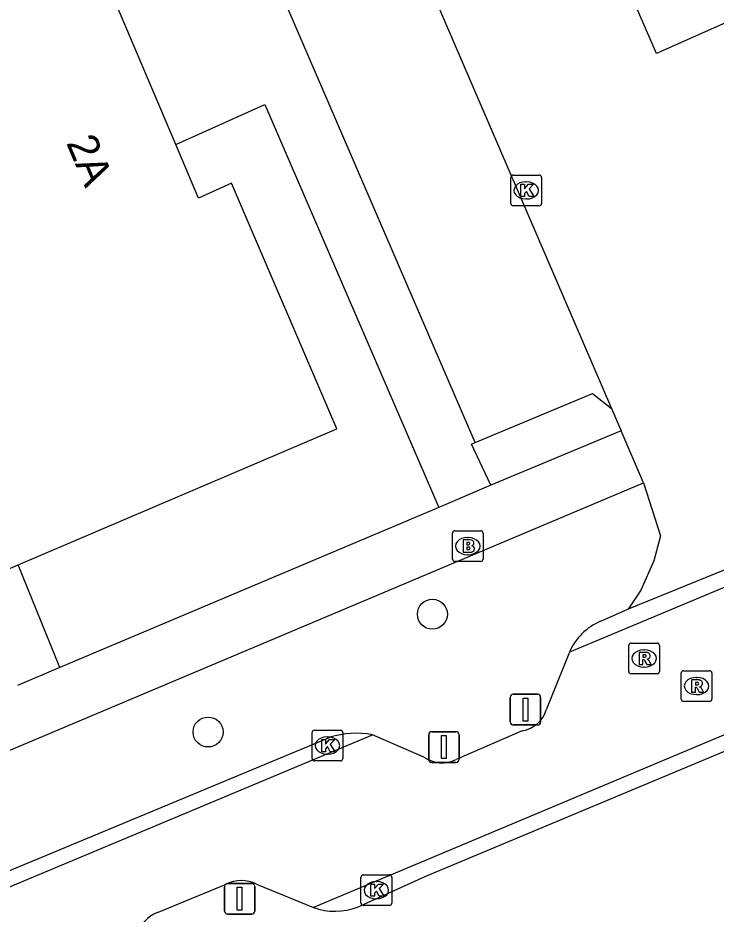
# Model space of a CAD drawing. Extents: x 162675 to 163482, y 379761 to 381227.
# Drawn here: x 163037.39 to 163060.17, y 380790.32 to 380819.57 of the extents above; entities that cross this region are included whole.
import ezdxf

# ---------------------------------------------------------------- set-up
doc = ezdxf.new("R2010")
doc.units = 0
for name, color, linetype in [('IMGEO_Afsluitpaal', 7, 'Continuous'), ('IMGEO_Boom', 7, 'Continuous'), ('IMGEO_Brandkraan', 7, 'Continuous'), ('IMGEO_Groenvoorziening', 7, 'Continuous'), ('IMGEO_Kolk', 7, 'Continuous'), ('IMGEO_Pand', 7, 'Continuous'), ('IMGEO_Pand_nummerreeks', 7, 'Continuous'), ('IMGEO_Parkeervlak_open', 7, 'Continuous'), ('IMGEO_Rijbaan_lokaal_gesloten', 7, 'Continuous'), ('IMGEO_Rijbaan_lokaal_open', 7, 'Continuous'), ('IMGEO_Rioolput', 7, 'Continuous'), ('IMGEO_Voetpad_open', 7, 'Continuous')]:
    doc.layers.add(name, color=color, linetype=linetype)

msp = doc.modelspace()

# ---------------------------------------------------------------- linework, layer by layer
at = {"layer": 'IMGEO_Afsluitpaal'}
for p, q in [((163053.456, 380796.596), (163053.456, 380797.396)), ((163053.456, 380797.396), (163053.456, 380796.596)), ((163053.556, 380797.496), (163054.346, 380797.496)), ((163054.346, 380797.496), (163053.556, 380797.496)), ((163054.446, 380797.396), (163054.446, 380796.596)), ((163054.446, 380796.596), (163054.446, 380797.396)), ((163054.346, 380796.496), (163053.556, 380796.496)), ((163053.556, 380796.496), (163054.346, 380796.496)), ((163050.794, 380795.375), (163050.794, 380796.175)), ((163050.794, 380796.175), (163050.794, 380795.375)), ((163050.894, 380796.275), (163051.684, 380796.275)), ((163051.684, 380796.275), (163050.894, 380796.275)), ((163051.784, 380796.175), (163051.784, 380795.375)), ((163051.784, 380795.375), (163051.784, 380796.175)), ((163051.684, 380795.275), (163050.894, 380795.275)), ((163050.894, 380795.275), (163051.684, 380795.275)), ((163044.131, 380790.424), (163044.131, 380791.224)), ((163044.131, 380791.224), (163044.131, 380790.424)), ((163044.231, 380791.324), (163045.021, 380791.324)), ((163045.021, 380791.324), (163044.231, 380791.324)), ((163045.121, 380791.224), (163045.121, 380790.424)), ((163045.121, 380790.424), (163045.121, 380791.224)), ((163045.021, 380790.324), (163044.231, 380790.324)), ((163044.231, 380790.324), (163045.021, 380790.324))]:
    msp.add_line(p, q, dxfattribs=at)
for points in [[(163053.876, 380797.371), (163054.026, 380797.371), (163054.026, 380796.621), (163053.876, 380796.621), (163053.876, 380797.371)], [(163051.214, 380796.15), (163051.364, 380796.15), (163051.364, 380795.4), (163051.214, 380795.4), (163051.214, 380796.15)], [(163044.551, 380791.199), (163044.701, 380791.199), (163044.701, 380790.449), (163044.551, 380790.449), (163044.551, 380791.199)]]:
    msp.add_lwpolyline(points, dxfattribs=at)
for centre, start, end in [((163053.556, 380797.396), 90, 180), ((163053.556, 380797.396), 90, 180), ((163054.346, 380797.396), 0, 90), ((163054.346, 380797.396), 360, 90), ((163053.556, 380796.596), 180, 270), ((163053.556, 380796.596), 180, 270), ((163054.346, 380796.596), 270, 0), ((163054.346, 380796.596), 270, 0), ((163050.894, 380796.175), 90, 180), ((163050.894, 380796.175), 90, 180), ((163051.684, 380796.175), 0, 90), ((163051.684, 380796.175), 360, 90), ((163050.894, 380795.375), 180, 270), ((163050.894, 380795.375), 180, 270), ((163051.684, 380795.375), 270, 0), ((163051.684, 380795.375), 270, 0), ((163044.231, 380791.224), 90, 180), ((163044.231, 380791.224), 90, 180), ((163045.021, 380791.224), 0, 90), ((163045.021, 380791.224), 360, 90), ((163044.231, 380790.424), 180, 270), ((163044.231, 380790.424), 180, 270), ((163045.021, 380790.424), 270, 0), ((163045.021, 380790.424), 270, 0)]:
    msp.add_arc(centre, 0.1, start, end, dxfattribs=at)
at = {"layer": 'IMGEO_Boom'}
for centre in [(163050.915, 380800.11), (163043.597, 380796.266)]:
    msp.add_circle(centre, 0.489, dxfattribs=at)
at = {"layer": 'IMGEO_Brandkraan'}
for p, q in [((163051.571, 380801.907), (163051.571, 380802.759)), ((163051.646, 380802.833), (163052.498, 380802.833)), ((163052.059, 380802.613), (163052.084, 380802.613)), ((163052.572, 380802.759), (163052.572, 380801.907)), ((163052.082, 380802.053), (163052.057, 380802.053)), ((163052.498, 380801.833), (163051.646, 380801.833))]:
    msp.add_line(p, q, dxfattribs=at)
for points in [[(163051.571, 380801.907), (163051.571, 380802.759)], [(163051.646, 380802.833), (163052.498, 380802.833)], [(163052.572, 380802.759), (163052.572, 380801.907)], [(163051.919, 380802.533), (163051.919, 380802.133), (163052.132, 380802.133)], [(163052.15, 380802.533), (163051.919, 380802.533)], [(163052.098, 380802.452), (163052.044, 380802.452), (163052.044, 380802.376)], [(163052.044, 380802.376), (163052.097, 380802.376)], [(163052.106, 380802.3), (163052.044, 380802.3), (163052.044, 380802.219)], [(163052.044, 380802.219), (163052.106, 380802.219)], [(163052.498, 380801.833), (163051.646, 380801.833)]]:
    msp.add_lwpolyline(points, dxfattribs=at)
for centre, radius, start, end in [((163051.648, 380802.757), 0.0765, 91.552, 178.448), ((163051.648, 380802.757), 0.0765, 91.552, 178.448), ((163052.496, 380802.757), 0.0765, 1.552, 88.448), ((163052.496, 380802.757), 0.0765, 1.552, 88.448), ((163052.099, 380802.414), 0.0379, 267.8285, 90.9355), ((163052.107, 380802.259), 0.0404, 269.8759, 90.5077), ((163052.154, 380802.388), 0.145, 59.4692, 91.5367), ((163052.179, 380802.435), 0.0922, 285.5137, 58.1501), ((163052.184, 380802.243), 0.105, 301.3115, 78.989), ((163052.138, 380802.384), 0.251, 268.6676, 293.5347), ((163051.648, 380801.909), 0.0765, 181.552, 268.448), ((163051.648, 380801.909), 0.0765, 181.552, 268.448), ((163052.496, 380801.909), 0.0765, 271.552, 358.448), ((163052.496, 380801.909), 0.0765, 271.552, 358.448)]:
    msp.add_arc(centre, radius, start, end, dxfattribs=at)
for centre, major_axis, ratio, start_param, end_param in [((163052.058, 380802.333), (-0.387, 0.002), 0.722429, 4.712389, 7.853982), ((163052.083, 380802.333), (-0.39, 0.002), 0.717154, 1.570796, 4.712389)]:
    msp.add_ellipse(centre, major_axis=major_axis, ratio=ratio, start_param=start_param, end_param=end_param, dxfattribs=at)
at = {"layer": 'IMGEO_Groenvoorziening'}
msp.add_lwpolyline([(163038.763, 380798.374), (163037.405, 380801.72)], dxfattribs=at)
at = {"layer": 'IMGEO_Kolk'}
for p, q in [((163053.476, 380813.515), (163053.476, 380814.367)), ((163053.551, 380814.441), (163054.403, 380814.441)), ((163054.477, 380814.367), (163054.477, 380813.515)), ((163053.964, 380814.221), (163053.989, 380814.221)), ((163054.403, 380813.441), (163053.551, 380813.441)), ((163053.987, 380813.661), (163053.962, 380813.661)), ((163046.989, 380795.398), (163046.989, 380796.25)), ((163047.064, 380796.324), (163047.916, 380796.324)), ((163047.99, 380796.25), (163047.99, 380795.398)), ((163047.477, 380796.104), (163047.502, 380796.104)), ((163047.5, 380795.544), (163047.475, 380795.544)), ((163047.916, 380795.324), (163047.064, 380795.324)), ((163048.586, 380790.68), (163048.586, 380791.532)), ((163048.661, 380791.606), (163049.513, 380791.606)), ((163049.587, 380791.532), (163049.587, 380790.68)), ((163049.074, 380791.386), (163049.099, 380791.386)), ((163049.513, 380790.606), (163048.661, 380790.606)), ((163049.097, 380790.826), (163049.072, 380790.826))]:
    msp.add_line(p, q, dxfattribs=at)
for points in [[(163053.476, 380813.515), (163053.476, 380814.367)], [(163053.551, 380814.441), (163054.403, 380814.441)], [(163054.477, 380814.367), (163054.477, 380813.515)], [(163053.797, 380814.141), (163053.92, 380814.141), (163053.92, 380813.99), (163054.05, 380814.141), (163054.214, 380814.141), (163054.068, 380813.99), (163054.221, 380813.741), (163054.069, 380813.741), (163053.984, 380813.905), (163053.92, 380813.838), (163053.92, 380813.741), (163053.797, 380813.741), (163053.797, 380814.141)], [(163054.403, 380813.441), (163053.551, 380813.441)], [(163046.989, 380795.398), (163046.989, 380796.25)], [(163047.064, 380796.324), (163047.916, 380796.324)], [(163047.99, 380796.25), (163047.99, 380795.398)], [(163047.31, 380796.024), (163047.433, 380796.024), (163047.433, 380795.873), (163047.563, 380796.024), (163047.727, 380796.024), (163047.581, 380795.873), (163047.734, 380795.624), (163047.582, 380795.624), (163047.497, 380795.788), (163047.433, 380795.721), (163047.433, 380795.624), (163047.31, 380795.624), (163047.31, 380796.024)], [(163047.916, 380795.324), (163047.064, 380795.324)], [(163048.586, 380790.68), (163048.586, 380791.532)], [(163048.661, 380791.606), (163049.513, 380791.606)], [(163049.587, 380791.532), (163049.587, 380790.68)], [(163048.907, 380791.306), (163049.03, 380791.306), (163049.03, 380791.155), (163049.16, 380791.306), (163049.324, 380791.306), (163049.178, 380791.155), (163049.331, 380790.906), (163049.179, 380790.906), (163049.094, 380791.07), (163049.03, 380791.003), (163049.03, 380790.906), (163048.907, 380790.906), (163048.907, 380791.306)], [(163049.513, 380790.606), (163048.661, 380790.606)]]:
    msp.add_lwpolyline(points, dxfattribs=at)
for centre, start, end in [((163053.553, 380814.365), 91.552, 178.448), ((163053.553, 380814.365), 91.552, 178.448), ((163054.401, 380814.365), 1.552, 88.448), ((163054.401, 380814.365), 1.552, 88.448), ((163053.553, 380813.517), 181.552, 268.448), ((163053.553, 380813.517), 181.552, 268.448), ((163054.401, 380813.517), 271.552, 358.448), ((163054.401, 380813.517), 271.552, 358.448), ((163047.066, 380796.248), 91.552, 178.448), ((163047.066, 380796.248), 91.552, 178.448), ((163047.914, 380796.248), 1.552, 88.448), ((163047.914, 380796.248), 1.552, 88.448), ((163047.066, 380795.4), 181.552, 268.448), ((163047.066, 380795.4), 181.552, 268.448), ((163047.914, 380795.4), 271.552, 358.448), ((163047.914, 380795.4), 271.552, 358.448), ((163048.663, 380791.53), 91.552, 178.448), ((163048.663, 380791.53), 91.552, 178.448), ((163049.511, 380791.53), 1.552, 88.448), ((163049.511, 380791.53), 1.552, 88.448), ((163048.663, 380790.682), 181.552, 268.448), ((163048.663, 380790.682), 181.552, 268.448), ((163049.511, 380790.682), 271.552, 358.448), ((163049.511, 380790.682), 271.552, 358.448)]:
    msp.add_arc(centre, 0.0765, start, end, dxfattribs=at)
for centre, major_axis, ratio, start_param, end_param in [((163053.963, 380813.941), (-0.387, 0.002), 0.722429, 4.712389, 7.853982), ((163053.988, 380813.941), (-0.39, 0.002), 0.717154, 1.570796, 4.712389), ((163047.476, 380795.824), (-0.387, 0.002), 0.722429, 4.712389, 7.853982), ((163047.501, 380795.824), (-0.39, 0.002), 0.717154, 1.570796, 4.712389), ((163049.073, 380791.106), (-0.387, 0.002), 0.722429, 4.712389, 7.853982), ((163049.098, 380791.106), (-0.39, 0.002), 0.717154, 1.570796, 4.712389)]:
    msp.add_ellipse(centre, major_axis=major_axis, ratio=ratio, start_param=start_param, end_param=end_param, dxfattribs=at)
at = {"layer": 'IMGEO_Pand'}
for points in [[(163038.137, 380825.845), (163026.617, 380820.979), (163031.026, 380810.608), (163032.089, 380811.072), (163036.271, 380801.235), (163037.405, 380801.72)], [(163042.545, 380815.438), (163040.177, 380821.028)], [(163037.405, 380801.72), (163047.8, 380806.162), (163044.357, 380814.175), (163043.285, 380813.691), (163042.545, 380815.438)]]:
    msp.add_lwpolyline(points, dxfattribs=at)
at = {"layer": 'IMGEO_Parkeervlak_open'}
msp.add_lwpolyline([(163052.311, 380805.712), (163056.138, 380807.308), (163056.763, 380806.829)], dxfattribs=at)
at = {"layer": 'IMGEO_Rijbaan_lokaal_gesloten'}
for points in [[(163082.46, 380810.212), (163056.639, 380799.397), (163055.384, 380798.871)], [(163084.178, 380806.144), (163047.036, 380790.535)], [(163055.384, 380798.871), (163054.628, 380796.992)], [(163024.884, 380786.092), (163048.961, 380796.178)], [(163050.638, 380795.45), (163048.961, 380796.178)], [(163053.848, 380796.309), (163051.686, 380795.364)], [(163041.941, 380790.381), (163044.183, 380791.3)], [(163045.18, 380791.303), (163047.036, 380790.535)]]:
    msp.add_lwpolyline(points, dxfattribs=at)
for centre, radius, start, end in [((163053.703, 380797.262), 0.964, 278.6715, 343.742), ((163051.235, 380796.303), 1.041, 234.9779, 295.6397), ((163044.684, 380790.321), 1.1, 63.2113, 117.1335), ((163042.452, 380789.235), 1.255, 114.0528, 160.305)]:
    msp.add_arc(centre, radius, start, end, dxfattribs=at)
at = {"layer": 'IMGEO_Rijbaan_lokaal_open'}
for points in [[(163062.677, 380820.399), (163058.226, 380818.404), (163051.902, 380832.986), (163048.567, 380840.674)], [(163046.102, 380831.582), (163056.763, 380806.829)], [(163048.473, 380790.555), (163050.701, 380791.564), (163068.745, 380799.107), (163083.113, 380805.114), (163084.311, 380805.649), (163084.294, 380805.828), (163086.729, 380806.834)], [(163056.763, 380806.829), (163057.075, 380806.099)], [(163057.8, 380804.399), (163057.075, 380806.099)], [(163057.8, 380804.399), (163058.362, 380802.673), (163058.138, 380801.852), (163057.721, 380800.899), (163057.298, 380800.27)], [(163066.12, 380803.87), (163057.298, 380800.27)], [(163057.298, 380800.27), (163056.401, 380799.878)], [(163047.572, 380796.092), (163026.545, 380787.336)]]:
    msp.add_lwpolyline(points, dxfattribs=at)
for centre, radius, start, end in [((163057.144, 380798.111), 1.917, 112.7947, 156.6391), ((163048.435, 380793.407), 2.821, 79.2613, 107.8246), ((163047.728, 380792.45), 2.036, 250.1322, 291.4625)]:
    msp.add_arc(centre, radius, start, end, dxfattribs=at)
at = {"layer": 'IMGEO_Rioolput'}
for p, q in [((163057.322, 380798.24), (163057.322, 380799.092)), ((163057.397, 380799.166), (163058.249, 380799.166)), ((163058.323, 380799.092), (163058.323, 380798.24)), ((163057.81, 380798.946), (163057.835, 380798.946)), ((163057.833, 380798.386), (163057.808, 380798.386)), ((163059.034, 380797.34), (163059.034, 380798.192)), ((163059.109, 380798.266), (163059.961, 380798.266)), ((163060.035, 380798.192), (163060.035, 380797.34)), ((163058.249, 380798.166), (163057.397, 380798.166)), ((163059.522, 380798.046), (163059.547, 380798.046)), ((163059.545, 380797.486), (163059.52, 380797.486)), ((163059.961, 380797.266), (163059.109, 380797.266))]:
    msp.add_line(p, q, dxfattribs=at)
for points in [[(163057.322, 380798.24), (163057.322, 380799.092)], [(163057.397, 380799.166), (163058.249, 380799.166)], [(163058.323, 380799.092), (163058.323, 380798.24)], [(163057.911, 380798.864), (163057.659, 380798.866), (163057.659, 380798.466)], [(163057.837, 380798.785), (163057.783, 380798.785), (163057.783, 380798.704)], [(163057.659, 380798.466), (163057.783, 380798.466), (163057.783, 380798.628), (163057.794, 380798.628)], [(163057.783, 380798.704), (163057.835, 380798.704)], [(163057.841, 380798.599), (163057.912, 380798.466), (163058.052, 380798.466), (163057.987, 380798.592)], [(163059.034, 380797.34), (163059.034, 380798.192)], [(163059.109, 380798.266), (163059.961, 380798.266)], [(163060.035, 380798.192), (163060.035, 380797.34)], [(163058.249, 380798.166), (163057.397, 380798.166)], [(163059.623, 380797.964), (163059.371, 380797.966), (163059.371, 380797.566)], [(163059.549, 380797.885), (163059.495, 380797.885), (163059.495, 380797.804)], [(163059.371, 380797.566), (163059.495, 380797.566), (163059.495, 380797.728), (163059.506, 380797.728)], [(163059.495, 380797.804), (163059.547, 380797.804)], [(163059.553, 380797.699), (163059.624, 380797.566), (163059.764, 380797.566), (163059.699, 380797.692)], [(163059.961, 380797.266), (163059.109, 380797.266)]]:
    msp.add_lwpolyline(points, dxfattribs=at)
for centre, radius, start, end in [((163057.399, 380799.09), 0.0765, 91.552, 178.448), ((163057.399, 380799.09), 0.0765, 91.552, 178.448), ((163058.247, 380799.09), 0.0765, 1.552, 88.448), ((163058.247, 380799.09), 0.0765, 1.552, 88.448), ((163057.843, 380798.689), 0.0964, 77.0061, 93.1865), ((163057.857, 380798.746), 0.0378, 276.6634, 79.6772), ((163057.91, 380798.754), 0.109, 350.3612, 89.416), ((163057.793, 380798.575), 0.0533, 26.0293, 88.6989), ((163057.819, 380798.893), 0.19, 274.7715, 282.9687), ((163057.908, 380798.754), 0.112, 277.5842, 350.9817), ((163057.892, 380798.539), 0.108, 29.5134, 73.7905), ((163057.399, 380798.242), 0.0765, 181.552, 268.448), ((163057.399, 380798.242), 0.0765, 181.552, 268.448), ((163058.247, 380798.242), 0.0765, 271.552, 358.448), ((163058.247, 380798.242), 0.0765, 271.552, 358.448), ((163059.111, 380798.19), 0.0765, 91.552, 178.448), ((163059.111, 380798.19), 0.0765, 91.552, 178.448), ((163059.959, 380798.19), 0.0765, 1.552, 88.448), ((163059.959, 380798.19), 0.0765, 1.552, 88.448), ((163059.555, 380797.789), 0.0964, 77.0061, 93.1865), ((163059.569, 380797.846), 0.0378, 276.6634, 79.6772), ((163059.622, 380797.854), 0.109, 350.3612, 89.416), ((163059.505, 380797.675), 0.0533, 26.0293, 88.6989), ((163059.531, 380797.993), 0.19, 274.7715, 282.9687), ((163059.62, 380797.854), 0.112, 277.5842, 350.9817), ((163059.604, 380797.639), 0.108, 29.5134, 73.7905), ((163059.111, 380797.342), 0.0765, 181.552, 268.448), ((163059.111, 380797.342), 0.0765, 181.552, 268.448), ((163059.959, 380797.342), 0.0765, 271.552, 358.448), ((163059.959, 380797.342), 0.0765, 271.552, 358.448)]:
    msp.add_arc(centre, radius, start, end, dxfattribs=at)
for centre, major_axis, ratio, start_param, end_param in [((163057.809, 380798.666), (-0.387, 0.002), 0.722429, 4.712389, 7.853982), ((163057.834, 380798.666), (-0.39, 0.002), 0.717154, 1.570796, 4.712389), ((163059.521, 380797.766), (-0.387, 0.002), 0.722429, 4.712389, 7.853982), ((163059.546, 380797.766), (-0.39, 0.002), 0.717154, 1.570796, 4.712389)]:
    msp.add_ellipse(centre, major_axis=major_axis, ratio=ratio, start_param=start_param, end_param=end_param, dxfattribs=at)
at = {"layer": 'IMGEO_Voetpad_open'}
for points in [[(163052.311, 380805.712), (163041.925, 380829.801), (163046.102, 380831.582)], [(163042.545, 380815.438), (163045.449, 380816.748), (163051.126, 380803.589)], [(163057.075, 380806.099), (163052.818, 380804.317)], [(163052.818, 380804.317), (163052.195, 380805.663), (163052.311, 380805.712)], [(163026.545, 380787.336), (163026.413, 380787.66), (163025.188, 380791.197), (163030.961, 380793.075), (163057.8, 380804.399)], [(163052.818, 380804.317), (163051.126, 380803.589)], [(163051.126, 380803.589), (163038.763, 380798.374)], [(163038.763, 380798.374), (163037.38, 380797.789)]]:
    msp.add_lwpolyline(points, dxfattribs=at)

# ---------------------------------------------------------------- texts
at = {"layer": 'IMGEO_Pand_nummerreeks'}
msp.add_text('2A', height=1, rotation=292.9584, dxfattribs=at).set_placement((163038.958, 380815.497))

doc.saveas('drawing.dxf')
